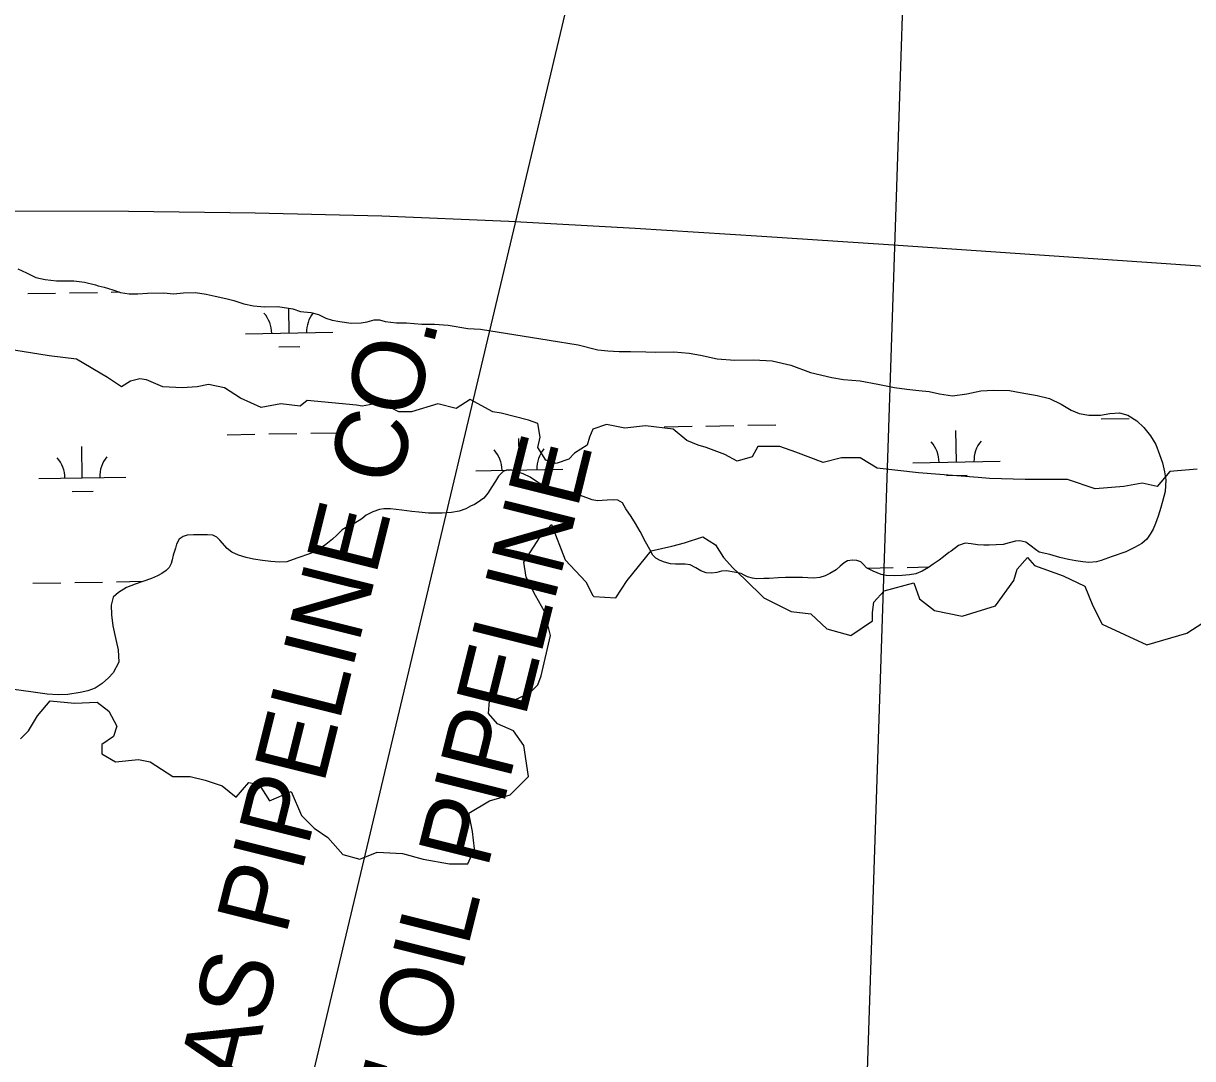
# Model space of a CAD drawing. Extents: x 3925854 to 3964121, y 224593 to 250589.
# Drawn here: x 3954582 to 3955924, y 239324 to 240513 of the extents above; entities that cross this region are included whole.
import ezdxf

# ---------------------------------------------------------------- set-up
doc = ezdxf.new("R2010")
doc.units = 0
for name, color, linetype in [('V-RIVR-EDGE', 7, 'Continuous'), ('V-TOPO-DPTH', 7, 'Continuous'), ('V-TOPO-MINR', 7, 'Continuous'), ('V-UTIL-IDEN', 7, 'Continuous'), ('V-UTIL-LINE', 7, 'Continuous'), ('V-WETL-SWMP', 7, 'Continuous')]:
    doc.layers.add(name, color=color, linetype=linetype)

msp = doc.modelspace()

# ---------------------------------------------------------------- linework, layer by layer
at = {"layer": 'V-RIVR-EDGE'}
for points in [[(3955929.463, 240001.022), (3955897.861, 239998.388), (3955883.376, 239981.27), (3955866.258, 239985.221), (3955845.19, 239981.27), (3955812.27, 239978.637), (3955780.668, 239989.171), (3955731.947, 239989.171), (3955691.127, 239990.488), (3955677.959, 239991.804), (3955609.487, 239997.072), (3955562.083, 240002.339), (3955542.331, 240014.19), (3955521.263, 240014.19), (3955500.195, 240008.923), (3955468.592, 240020.774), (3955450.157, 240027.357), (3955425.138, 240027.357), (3955418.554, 240015.506), (3955401.436, 240010.239), (3955386.952, 240018.14), (3955365.883, 240026.041), (3955356.666, 240028.674), (3955343.498, 240033.941), (3955327.697, 240047.109), (3955296.094, 240051.059), (3955272.392, 240048.426), (3955251.324, 240052.376), (3955235.523, 240047.109), (3955231.572, 240037.892), (3955228.939, 240028.674), (3955214.454, 240019.457), (3955207.87, 240012.873), (3955193.386, 240007.606), (3955181.535, 240011.556), (3955172.317, 240026.041), (3955174.951, 240037.892), (3955172.317, 240053.693), (3955161.783, 240057.643), (3955130.181, 240065.544), (3955120.963, 240066.861), (3955094.628, 240081.345), (3955078.826, 240070.811), (3955057.758, 240076.078), (3955027.472, 240066.861), (3955012.988, 240066.861), (3954991.919, 240077.395), (3954970.851, 240073.445), (3954964.267, 240074.761), (3954907.645, 240080.028), (3954899.745, 240073.445), (3954877.36, 240076.078), (3954854.974, 240072.128), (3954831.272, 240082.662), (3954812.838, 240094.513), (3954794.403, 240098.463), (3954781.235, 240095.83), (3954764.117, 240094.513), (3954741.732, 240095.83), (3954723.297, 240103.73), (3954715.396, 240105.047), (3954704.862, 240102.414), (3954694.328, 240095.83), (3954678.527, 240106.364), (3954642.974, 240127.432), (3954611.371, 240131.383), (3954561.333, 240139.283)], [(3954578.452, 239691.58), (3954587.669, 239700.797), (3954598.203, 239717.915), (3954612.688, 239735.033), (3954640.34, 239732.4), (3954666.676, 239733.716), (3954679.843, 239723.182), (3954689.061, 239706.064), (3954685.11, 239694.213), (3954671.943, 239684.996), (3954671.943, 239674.462), (3954687.744, 239665.244), (3954714.079, 239667.878), (3954727.247, 239665.244), (3954753.583, 239648.126), (3954773.334, 239648.126), (3954790.452, 239644.176), (3954810.204, 239637.592), (3954826.005, 239624.424), (3954840.49, 239641.542), (3954852.341, 239638.909), (3954864.192, 239620.474), (3954889.211, 239631.008), (3954901.062, 239603.356), (3954915.546, 239588.871), (3954931.347, 239578.337), (3954948.466, 239558.585), (3954968.217, 239553.318), (3954987.969, 239561.219), (3955016.938, 239559.902), (3955040.64, 239553.318), (3955070.926, 239548.051), (3955091.994, 239548.051), (3955099.895, 239565.169), (3955097.261, 239584.921), (3955093.311, 239605.989), (3955117.013, 239620.474), (3955140.715, 239627.058), (3955161.783, 239648.126), (3955156.516, 239683.679), (3955144.665, 239700.797), (3955126.23, 239708.698), (3955115.696, 239720.549), (3955117.013, 239735.033), (3955145.982, 239736.35), (3955163.1, 239744.251), (3955172.317, 239753.468), (3955176.268, 239764.002), (3955186.802, 239810.089), (3955180.218, 239837.742), (3955169.684, 239856.177), (3955159.15, 239877.245), (3955156.516, 239894.363), (3955174.951, 239923.332), (3955188.119, 239937.817), (3955203.92, 239896.997), (3955227.622, 239871.978), (3955235.523, 239856.177), (3955236.839, 239854.86), (3955261.858, 239853.543), (3955275.026, 239873.295), (3955302.678, 239907.531), (3955326.38, 239912.798), (3955340.865, 239916.748), (3955361.933, 239923.332), (3955376.418, 239914.115), (3955385.635, 239899.63), (3955396.169, 239887.779), (3955410.654, 239874.611), (3955431.722, 239853.543), (3955463.325, 239837.742), (3955485.71, 239835.108), (3955504.145, 239817.99), (3955531.797, 239810.089), (3955556.816, 239827.207), (3955556.816, 239836.425), (3955558.133, 239848.276), (3955569.984, 239861.444), (3955604.22, 239870.661), (3955610.804, 239852.226), (3955627.922, 239839.058), (3955659.524, 239832.475), (3955697.711, 239844.326), (3955718.779, 239873.295), (3955722.73, 239886.462), (3955734.581, 239899.63), (3955742.481, 239890.413), (3955775.401, 239878.562), (3955800.419, 239866.711), (3955809.637, 239844.326), (3955820.171, 239823.257), (3955871.525, 239799.555), (3955917.612, 239812.723), (3955936.047, 239824.574)]]:
    msp.add_lwpolyline(points, dxfattribs=at)
at = {"layer": 'V-TOPO-DPTH'}
msp.add_lwpolyline([(3952957.399, 240500.681), (3953299.978, 240435.859), (3953361.356, 240424.031), (3953422.68, 240411.929), (3953483.92, 240399.415), (3953545.106, 240386.627), (3953606.177, 240373.317), (3953667.151, 240359.583), (3953727.978, 240345.216), (3953788.708, 240330.427), (3953913.858, 240299.259), (3953914.826, 240299.052), (3953916.134, 240298.9), (3953916.463, 240298.892), (3954702.34, 240297.321), (3954847.952, 240295.672), (3954993.504, 240292.214), (3955138.966, 240286.043), (3955284.368, 240278.063), (3955429.719, 240268.625), (3955575.061, 240259.056), (3955720.389, 240249.288), (3955865.709, 240239.388), (3956761.388, 240177.757)], dxfattribs=at)
at = {"layer": 'V-TOPO-MINR'}
msp.add_lwpolyline([(3952957.399, 240500.681), (3953299.978, 240435.859), (3953361.356, 240424.031), (3953422.68, 240411.929), (3953483.92, 240399.415), (3953545.106, 240386.627), (3953606.177, 240373.317), (3953667.151, 240359.583), (3953727.978, 240345.216), (3953788.708, 240330.427), (3953913.858, 240299.259), (3953914.826, 240299.052), (3953916.134, 240298.9), (3953916.463, 240298.892), (3954702.34, 240297.321), (3954847.952, 240295.672), (3954993.504, 240292.214), (3955138.966, 240286.043), (3955284.368, 240278.063), (3955429.719, 240268.625), (3955575.061, 240259.056), (3955720.389, 240249.288), (3955865.709, 240239.388), (3956761.388, 240177.757)], dxfattribs=at)
at = {"layer": 'V-UTIL-LINE'}
for points in [[(3957974.115, 230534.291), (3955504.908, 237909.423), (3955545.434, 239147.844), (3955545.409, 239149.229), (3955617.45, 241317.764), (3951638.507, 243889.773), (3950262.651, 245733.512), (3950260.125, 245737.596), (3948167.454, 248541.726)], [(3954787.658, 238773.461), (3955372.087, 241232.913)]]:
    msp.add_lwpolyline(points, dxfattribs=at)
at = {"layer": 'V-WETL-SWMP'}
for p, q in [((3954586.802, 240202.763), (3954618.797, 240203.345)), ((3954634.794, 240203.636), (3954666.789, 240204.218)), ((3954682.786, 240204.509), (3954691.827, 240204.673)), ((3954886.991, 240157.471), (3954886.474, 240185.934)), ((3954836.999, 240156.562), (3954936.983, 240158.38)), ((3954875.274, 240141.825), (3954899.27, 240142.261)), ((3955413.503, 240051.594), (3955445.498, 240052.176)), ((3955819.344, 240058.973), (3955851.339, 240059.555)), ((3954815.694, 240040.724), (3954847.688, 240041.306)), ((3954863.686, 240041.596), (3954895.681, 240042.178)), ((3954911.678, 240042.469), (3954943.673, 240043.051)), ((3955317.519, 240049.849), (3955349.514, 240050.43)), ((3955365.511, 240050.721), (3955397.506, 240051.303)), ((3955653.152, 240009.514), (3955652.497, 240045.508)), ((3954649.501, 239991.264), (3954648.847, 240027.258)), ((3955151.327, 240000.389), (3955150.672, 240036.383)), ((3955101.335, 239999.48), (3955136.381, 240000.117)), ((3955139.124, 240000.167), (3955201.318, 240001.298)), ((3955603.16, 240008.605), (3955703.143, 240010.423)), ((3954599.51, 239990.355), (3954699.493, 239992.173)), ((3955641.434, 239993.867), (3955665.43, 239994.303)), ((3954637.784, 239975.618), (3954661.78, 239976.054)), ((3955550.581, 239887.558), (3955580.503, 239888.102)), ((3955596.5, 239888.393), (3955621.795, 239888.853)), ((3954592.85, 239870.143), (3954624.845, 239870.725)), ((3954640.842, 239871.016), (3954672.837, 239871.598)), ((3954688.834, 239871.889), (3954719.23, 239872.441))]:
    msp.add_line(p, q, dxfattribs=at)
for points in [[(3954575.453, 240231.215), (3954585.233, 240226.62), (3954596.011, 240221.491), (3954606.924, 240219.091), (3954619.899, 240217.356), (3954639.929, 240217.481), (3954651.906, 240215.812), (3954664.482, 240212.879), (3954667.742, 240211.613), (3954674.662, 240210.213), (3954684.576, 240207.148), (3954693.359, 240204.15), (3954703.407, 240202.549), (3954713.056, 240202.611), (3954724.435, 240203.339), (3954742.935, 240203.531), (3954754.114, 240202.594), (3954765.693, 240203.721), (3954779.601, 240204.114), (3954791.512, 240202.313), (3954801.958, 240199.713), (3954814.401, 240197.046), (3954823.583, 240194.913), (3954835.094, 240191.249), (3954846.007, 240188.915), (3954858.516, 240187.712), (3954873.955, 240187.905), (3954891.322, 240185.17), (3954899.905, 240182.438), (3954911.816, 240180.969), (3954920.533, 240178.903), (3954929.248, 240174.64), (3954936.301, 240172.442), (3954945.151, 240170.641), (3954958.326, 240168.906), (3954969.705, 240169.234), (3954976.493, 240170.296)], [(3954976.493, 240170.296), (3954984.413, 240172.555), (3954990.668, 240172.819), (3954997.255, 240170.686), (3955010.098, 240169.151), (3955021.61, 240169.146), (3955039.443, 240167.808), (3955053.751, 240167.735), (3955069.588, 240166.664), (3955091.945, 240162.928), (3955106.718, 240162.124), (3955185.635, 240149.248), (3955218.905, 240144.044), (3955241.328, 240138.379), (3955252.84, 240137.043), (3955265.882, 240136.439), (3955278.726, 240136.434), (3955296.493, 240135.961), (3955307.672, 240135.69), (3955328.634, 240135.814), (3955346.135, 240134.609), (3955359.309, 240132.009), (3955378.473, 240127.942), (3955398.569, 240126.403), (3955420.329, 240126.86), (3955441.356, 240125.52), (3955462.848, 240120.787), (3955485.537, 240112.06), (3955509.89, 240106.46), (3955523.251, 240104.019), (3955542.335, 240102.508), (3955562.697, 240098.879), (3955582.033, 240095.065), (3955596.259, 240092.89), (3955609.701, 240091.407), (3955621.612, 240090.271), (3955633.456, 240087.737), (3955648.56, 240085.402), (3955664.931, 240087.591), (3955680.97, 240090.979), (3955695.544, 240091.971), (3955713.777, 240091.364), (3955726.153, 240089.097), (3955745.689, 240085.841), (3955759.809, 240082.415), (3955773.168, 240075.888), (3955784.784, 240068.91), (3955794.072, 240065.046), (3955804.985, 240063.179), (3955818.427, 240063.306), (3955829.274, 240065.165), (3955840.055, 240065.959), (3955849.703, 240063.027), (3955860.081, 240056.768), (3955868.33, 240049.178), (3955875.978, 240039.46), (3955881.897, 240029.675), (3955886.151, 240018.228), (3955889.541, 240008.644), (3955891.866, 239998.062), (3955893.392, 239988.879), (3955892.588, 239975.636), (3955889.456, 239964.192), (3955887.723, 239957.006), (3955884.525, 239947.358), (3955881.66, 239938.775), (3955878.995, 239932.122), (3955875.333, 239926.4), (3955871.604, 239920.879), (3955865.746, 239915.757), (3955857.559, 239911.102), (3955847.576, 239906.382), (3955831.935, 239900.732), (3955819.29, 239896.212), (3955813.833, 239894.95), (3955805.182, 239893.955), (3955798.261, 239894.69), (3955790.143, 239896.024), (3955781.759, 239897.292), (3955771.779, 239899.825), (3955760.068, 239903.09), (3955748.158, 239905.757), (3955743.9, 239908.82), (3955738.977, 239912.948), (3955732.591, 239917.209), (3955725.87, 239918.942), (3955720.946, 239918.611), (3955713.559, 239916.485), (3955706.637, 239914.758), (3955698.519, 239914.229), (3955690.467, 239914.032), (3955684.611, 239913.902), (3955677.291, 239914.237), (3955669.838, 239915.505), (3955662.918, 239916.24), (3955655.53, 239913.381), (3955647.143, 239907.196), (3955644.414, 239905.6), (3955638.224, 239900.545), (3955633.298, 239896.754), (3955626.442, 239891.966)], [(3955626.442, 239891.966), (3955620.784, 239888.175), (3955613.728, 239884.052), (3955606.54, 239881.127), (3955599.087, 239879.999), (3955590.901, 239879.204), (3955582.051, 239878.808), (3955572.402, 239879.145), (3955566.547, 239880.345), (3955557.564, 239883.942), (3955549.847, 239887.938), (3955546.322, 239891.533), (3955543.328, 239894.861), (3955538.804, 239896.327), (3955533.547, 239896.795), (3955527.957, 239895.866), (3955524.03, 239893.671), (3955519.703, 239889.813), (3955514.91, 239885.69), (3955507.655, 239881.5), (3955502.131, 239878.841), (3955496.274, 239876.714), (3955489.02, 239875.918), (3955482.432, 239876.32), (3955476.111, 239876.921), (3955467.194, 239876.925), (3955456.879, 239876.796), (3955448.228, 239876.534), (3955437.914, 239875.806), (3955431.991, 239875.609), (3955423.673, 239875.279), (3955419.015, 239875.947), (3955413.16, 239877.746), (3955409.234, 239879.611), (3955406.041, 239881.342), (3955397.79, 239882.876), (3955388.94, 239884.61), (3955383.284, 239884.08), (3955377.893, 239882.618), (3955372.037, 239881.622), (3955365.649, 239882.29), (3955359.461, 239884.622), (3955353.939, 239887.885), (3955347.486, 239891.414), (3955341.497, 239892.016), (3955337.238, 239892.084), (3955330.517, 239892.02), (3955324.794, 239892.621), (3955317.875, 239894.288), (3955313.018, 239896.22), (3955307.895, 239898.817), (3955304.303, 239902.612), (3955300.978, 239909.134), (3955296.057, 239917.654), (3955289.874, 239929.502), (3955284.487, 239938.887), (3955279.5, 239946.807), (3955273.647, 239955.66), (3955269.791, 239962.449), (3955264.335, 239965.513), (3955258.812, 239965.981), (3955252.091, 239965.784), (3955246.434, 239965.054), (3955240.778, 239964.724), (3955234.789, 239966.057), (3955221.549, 239970.854), (3955213.697, 239971.19), (3955201.187, 239972.725), (3955187.215, 239977.123), (3955185.285, 239978.521), (3955178.965, 239981.918), (3955170.982, 239986.978), (3955163.531, 239992.172), (3955155.48, 239995.702), (3955142.439, 240000.166), (3955136.517, 240000.168), (3955132.59, 239998.706), (3955127.198, 239993.185), (3955123.868, 239987.53), (3955119.607, 239980.944), (3955114.879, 239973.825), (3955110.352, 239967.971), (3955102.63, 239962.518), (3955099.568, 239960.589), (3955095.176, 239958.528), (3955089.784, 239955.669), (3955081.997, 239953.144), (3955073.213, 239951.484), (3955062.765, 239950.49), (3955054.513, 239950.56), (3955046.794, 239950.829), (3955035.748, 239951.832), (3955027.697, 239952.434), (3955016.252, 239954.036), (3955003.276, 239955.638), (3954995.49, 239955.508), (3954990.499, 239954.845), (3954983.112, 239952.252), (3954975.457, 239948.196), (3954970.265, 239944.206), (3954962.278, 239939.285)], [(3954962.278, 239939.285), (3954953.559, 239935.029), (3954947.834, 239931.372), (3954941.577, 239925.452), (3954936.65, 239920.663), (3954928.995, 239914.677), (3954919.676, 239908.292), (3954911.623, 239904.17), (3954895.85, 239898.853), (3954884.336, 239894.732), (3954875.751, 239894.402), (3954866.036, 239895.072), (3954856.188, 239896.207), (3954846.074, 239898.008), (3954837.424, 239899.875), (3954828.84, 239902.274), (3954820.99, 239906.07), (3954815.801, 239909.932), (3954807.553, 239919.584), (3954804.094, 239923.046), (3954799.171, 239925.377), (3954793.182, 239925.712), (3954786.993, 239925.781), (3954783.533, 239925.716), (3954777.078, 239925.652), (3954769.891, 239925.323), (3954765.166, 239923.927), (3954760.839, 239920.801), (3954757.709, 239915.013), (3954756.377, 239910.622), (3954753.911, 239902.438), (3954752.778, 239897.181), (3954751.511, 239892.79), (3954749.114, 239888.199), (3954745.785, 239884.873), (3954740.593, 239881.415), (3954735.735, 239878.755), (3954728.946, 239875.697), (3954719.029, 239872.374), (3954710.178, 239869.316), (3954700.394, 239865.394), (3954691.208, 239859.742), (3954684.951, 239854.021), (3954682.418, 239844.906), (3954683.079, 239833.859), (3954684.605, 239821.148), (3954688.059, 239805.642), (3954690.583, 239793.863), (3954691.375, 239779.422), (3954684.716, 239767.247), (3954679.39, 239761.526), (3954672.134, 239755.008), (3954664.346, 239749.821), (3954655.76, 239746.763), (3954647.042, 239744.903), (3954632.934, 239742.314), (3954621.621, 239741.919), (3954608.978, 239742.923), (3954590.413, 239745.659), (3954571.049, 239748.328)]]:
    msp.add_lwpolyline(points, dxfattribs=at)
for centre, start, end in [((3954831.749, 240156.942), 0.269879, 41.813537), ((3954942.216, 240158.95), 142.527135, 181.813534), ((3955597.909, 240008.984), 0.269879, 41.813537), ((3955708.377, 240010.993), 140.269876, 181.813534), ((3954594.259, 239990.735), 0.269879, 41.813537), ((3954704.727, 239992.743), 140.269876, 181.813534), ((3955096.084, 239999.859), 0.269879, 41.813537), ((3955206.552, 240001.868), 140.269876, 181.813534)]:
    msp.add_arc(centre, 35.246, start, end, dxfattribs=at)

# ---------------------------------------------------------------- texts
at = {"layer": 'V-UTIL-IDEN'}
for s, p in [('TEXAS PIPELINE CO.', (3954787.493, 239081.505)), ('1-10" OIL PIPELINE', (3954992.845, 239053.792))]:
    msp.add_text(s, height=82.99983, rotation=75.982541, dxfattribs=at).set_placement(p)

doc.saveas('drawing.dxf')
